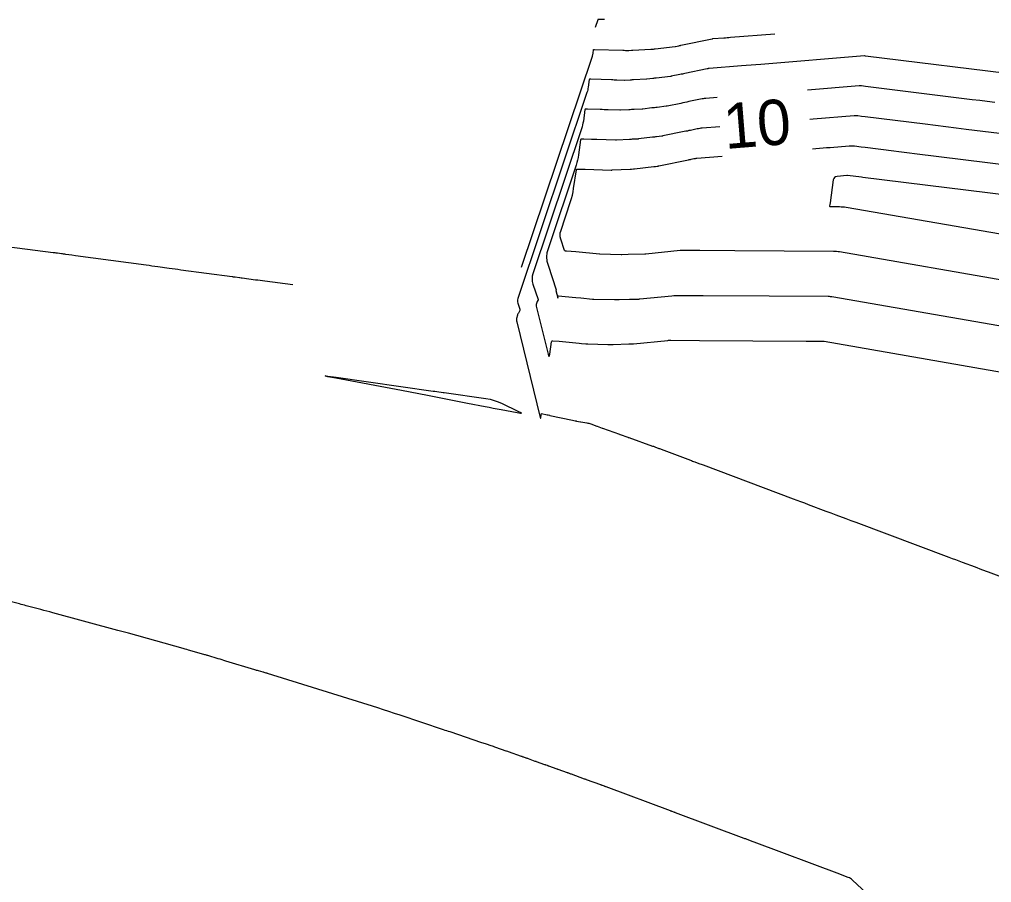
# Model space of a CAD drawing. Extents: x 1797419 to 1809236, y 248759 to 251512.
# Drawn here: x 1797623 to 1797751.8, y 248955.9 to 249070.2 of the extents above; entities that cross this region are included whole.
import ezdxf

# ---------------------------------------------------------------- set-up
doc = ezdxf.new("R2010")
doc.units = 0
doc.layers.add('33', color=7, linetype='Continuous')
doc.layers.add('34', color=7, linetype='Continuous')

msp = doc.modelspace()

# ---------------------------------------------------------------- linework, layer by layer
at = {"layer": '33'}
for points in [[(1797758.32, 249054.39), (1797748.41, 249055.61), (1797747.05, 249055.78), (1797745.69, 249055.95), (1797744.32, 249056.12), (1797742.96, 249056.29), (1797735.03, 249057.27), (1797734.54, 249057.33), (1797734.05, 249057.39), (1797733.93, 249057.41), (1797733.8, 249057.41), (1797733.68, 249057.41), (1797733.56, 249057.4), (1797728.15, 249056.97), (1797727.71, 249056.93)], [(1797715.75, 249055.96), (1797713.43, 249055.77), (1797713.27, 249055.76), (1797713.11, 249055.74), (1797712.95, 249055.71), (1797712.79, 249055.68), (1797711.88, 249055.49), (1797711.67, 249055.45), (1797711.47, 249055.4), (1797711.26, 249055.36), (1797711.05, 249055.32), (1797708.24, 249054.74), (1797708.2, 249054.73), (1797708.16, 249054.72), (1797708.12, 249054.72), (1797708.08, 249054.71), (1797707.39, 249054.63), (1797707.26, 249054.61), (1797707.13, 249054.6), (1797707, 249054.58), (1797706.87, 249054.57), (1797705.01, 249054.35), (1797704.98, 249054.35), (1797704.95, 249054.34), (1797704.93, 249054.34), (1797704.9, 249054.34), (1797704.26, 249054.31), (1797704.15, 249054.3), (1797704.03, 249054.29), (1797703.92, 249054.29), (1797703.8, 249054.28), (1797702.07, 249054.19), (1797702.05, 249054.19), (1797702.02, 249054.19), (1797702, 249054.19), (1797701.97, 249054.19), (1797699.48, 249054.27), (1797699.3, 249054.28), (1797699.12, 249054.28), (1797698.94, 249054.29), (1797698.76, 249054.29), (1797697.77, 249054.32), (1797697.65, 249054.33), (1797697.44, 249054.33), (1797697.4, 249054.33), (1797697.37, 249054.32), (1797697.35, 249054.29), (1797697.34, 249054.25), (1797697.05, 249052.25), (1797697, 249051.9), (1797696.92, 249051.56), (1797696.84, 249051.22), (1797696.73, 249050.88), (1797693.02, 249039.81), (1797692.88, 249039.27), (1797692.84, 249038.72), (1797692.88, 249038.18), (1797693.02, 249037.64), (1797694.1, 249034.39), (1797694.11, 249034.39), (1797694.11, 249034.38), (1797694.1, 249034.37), (1797694.1, 249034.37), (1797694.09, 249034.35), (1797694.09, 249034.34), (1797694.08, 249034.34), (1797694.08, 249034.33), (1797694.08, 249034.33), (1797694.07, 249034.29), (1797694.07, 249034.28), (1797694.07, 249034.27), (1797694.07, 249034.26), (1797694.07, 249034.26), (1797694.3, 249033.31), (1797694.31, 249033.28), (1797694.32, 249033.27), (1797694.33, 249033.28), (1797694.34, 249033.31), (1797694.37, 249033.56), (1797694.38, 249033.57), (1797694.38, 249033.57), (1797694.39, 249033.58), (1797694.4, 249033.58), (1797695.3, 249033.49), (1797696.7, 249033.36), (1797697.37, 249033.3), (1797698.93, 249033.15), (1797698.96, 249033.15), (1797699, 249033.15), (1797699.04, 249033.15), (1797699.08, 249033.15), (1797701.82, 249033.07), (1797701.86, 249033.07), (1797701.9, 249033.07), (1797701.94, 249033.07), (1797701.98, 249033.07), (1797702.46, 249033.08), (1797703.83, 249033.12), (1797704.94, 249033.15), (1797705, 249033.15), (1797705.06, 249033.15), (1797705.13, 249033.16), (1797705.19, 249033.17), (1797709.41, 249033.59), (1797709.67, 249033.61), (1797709.94, 249033.63), (1797710.2, 249033.64), (1797710.46, 249033.64), (1797713.55, 249033.62), (1797722.32, 249033.56), (1797730.12, 249033.51), (1797730.25, 249033.51), (1797730.37, 249033.5), (1797730.49, 249033.48), (1797730.62, 249033.47), (1797754.76, 249029.28)]]:
    msp.add_lwpolyline(points, dxfattribs=at)
at = {"layer": '34'}
for points in [[(1797700.48, 249070.15), (1797699.63, 249070.17), (1797699.63, 249070.17), (1797699.63, 249070.15), (1797699.62, 249070.15), (1797699.62, 249070.14), (1797699.27, 249069.09)], [(1797689.53, 249037.38), (1797698.9, 249065.33), (1797698.93, 249065.41), (1797698.95, 249065.5), (1797698.97, 249065.59), (1797698.98, 249065.68), (1797699.06, 249066.19), (1797699.06, 249066.2), (1797699.07, 249066.21), (1797699.07, 249066.21), (1797699.08, 249066.21), (1797699.17, 249066.21), (1797702.94, 249066.09), (1797703.1, 249066.09), (1797703.26, 249066.08), (1797703.72, 249066.07), (1797703.73, 249066.07), (1797703.74, 249066.07), (1797704.06, 249066.09), (1797704.16, 249066.09), (1797704.26, 249066.1), (1797706.65, 249066.22), (1797706.66, 249066.22), (1797706.67, 249066.22), (1797707, 249066.26), (1797707.1, 249066.27), (1797707.2, 249066.28), (1797709.85, 249066.59), (1797709.86, 249066.6), (1797709.86, 249066.6), (1797709.87, 249066.6), (1797709.88, 249066.6), (1797710.34, 249066.7), (1797710.41, 249066.71), (1797710.48, 249066.72), (1797710.55, 249066.74), (1797710.62, 249066.75), (1797714.77, 249067.62), (1797714.79, 249067.62), (1797714.81, 249067.62), (1797714.84, 249067.63), (1797714.86, 249067.63), (1797716.32, 249067.75), (1797716.53, 249067.76), (1797716.75, 249067.78), (1797716.97, 249067.8), (1797717.19, 249067.82), (1797723.06, 249068.29)], [(1797755.93, 249062.74), (1797735.05, 249065.33), (1797734.96, 249065.34), (1797734.95, 249065.34), (1797734.94, 249065.34), (1797734.93, 249065.34), (1797734.92, 249065.34), (1797721.2, 249064.23), (1797720.56, 249064.18), (1797719.92, 249064.13), (1797719.28, 249064.07), (1797718.64, 249064.02), (1797714.38, 249063.68), (1797714.31, 249063.67), (1797714.24, 249063.66), (1797714.18, 249063.65), (1797714.11, 249063.64), (1797711.15, 249063.02), (1797710.98, 249062.99), (1797710.81, 249062.95), (1797710.64, 249062.92), (1797710.47, 249062.88), (1797709.33, 249062.65), (1797709.31, 249062.64), (1797709.3, 249062.64), (1797709.28, 249062.64), (1797709.26, 249062.63), (1797707.34, 249062.41), (1797707.22, 249062.4), (1797707.11, 249062.38), (1797706.99, 249062.37), (1797706.88, 249062.35), (1797706.11, 249062.26), (1797706.1, 249062.26), (1797706.09, 249062.26), (1797706.08, 249062.26), (1797706.06, 249062.26), (1797704.33, 249062.17), (1797704.23, 249062.16), (1797704.12, 249062.16), (1797704.01, 249062.15), (1797703.9, 249062.15), (1797703.18, 249062.11), (1797703.17, 249062.11), (1797703.16, 249062.11), (1797703.15, 249062.11), (1797703.13, 249062.11), (1797702.12, 249062.14), (1797701.95, 249062.15), (1797701.77, 249062.15), (1797701.6, 249062.16), (1797701.43, 249062.16), (1797698.7, 249062.25), (1797698.62, 249062.25), (1797698.53, 249062.25), (1797698.52, 249062.25), (1797698.5, 249062.24), (1797698.49, 249062.23), (1797698.49, 249062.21), (1797698.34, 249061.2), (1797698.31, 249061.02), (1797698.27, 249060.85), (1797698.23, 249060.68), (1797698.18, 249060.51), (1797689.03, 249033.22), (1797688.99, 249033.06), (1797688.98, 249032.91), (1797688.99, 249032.76), (1797689.03, 249032.6), (1797689.29, 249031.83), (1797689.3, 249031.76), (1797689.3, 249031.69), (1797689.29, 249031.62), (1797689.25, 249031.56), (1797689.09, 249031.3), (1797689.05, 249031.24), (1797689.02, 249031.17), (1797688.99, 249031.1), (1797688.97, 249031.03), (1797688.86, 249030.56), (1797688.85, 249030.45), (1797688.84, 249030.35), (1797688.85, 249030.25), (1797688.87, 249030.14), (1797691.99, 249017.45), (1797692.01, 249017.38), (1797692.03, 249017.36), (1797692.05, 249017.39), (1797692.06, 249017.45), (1797692.14, 249018), (1797692.91, 249017.83), (1797693.03, 249017.8), (1797693.2, 249017.77), (1797693.26, 249017.75), (1797696.24, 249017.12), (1797696.42, 249017.08), (1797696.6, 249017.04), (1797696.64, 249017.03), (1797696.69, 249017.02), (1797696.73, 249017.01), (1797696.78, 249017), (1797697.33, 249016.9), (1797697.36, 249016.9), (1797698.15, 249016.76), (1797698.28, 249016.73), (1797698.41, 249016.7), (1797698.54, 249016.66), (1797698.67, 249016.62), (1797699.5, 249016.33), (1797699.51, 249016.32), (1797700.2, 249016.07), (1797700.23, 249016.06), (1797702.47, 249015.24), (1797702.55, 249015.21), (1797702.58, 249015.2), (1797703.58, 249014.85), (1797703.6, 249014.84), (1797703.63, 249014.83), (1797703.69, 249014.81), (1797703.72, 249014.8), (1797703.73, 249014.8), (1797706.87, 249013.68), (1797706.97, 249013.65), (1797707.06, 249013.61), (1797707.15, 249013.58), (1797707.25, 249013.54), (1797707.62, 249013.41), (1797707.71, 249013.37), (1797707.8, 249013.34), (1797707.9, 249013.3), (1797707.99, 249013.27), (1797711.88, 249011.81), (1797712.02, 249011.75), (1797712.16, 249011.7), (1797712.3, 249011.65), (1797712.44, 249011.6), (1797713, 249011.39), (1797713.14, 249011.34), (1797713.28, 249011.28), (1797713.42, 249011.23), (1797713.57, 249011.18), (1797725.47, 249006.71), (1797725.97, 249006.53), (1797726.47, 249006.34), (1797726.97, 249006.15), (1797727.47, 249005.96), (1797729.82, 249005.08), (1797730.48, 249004.83), (1797731.15, 249004.58), (1797732.47, 249004.09), (1797733.13, 249003.84), (1797733.8, 249003.59), (1797746.1, 248998.97), (1797746.54, 248998.81), (1797746.97, 248998.64), (1797747.4, 248998.48), (1797747.84, 248998.32), (1797749.57, 248997.67), (1797750.44, 248997.34), (1797751.3, 248997.02), (1797773.3, 248988.76)], [(1797752.19, 249059.18), (1797751.19, 249059.3), (1797750.19, 249059.42), (1797749.19, 249059.55), (1797735.05, 249061.3), (1797734.51, 249061.37), (1797734.44, 249061.37), (1797734.37, 249061.38), (1797734.3, 249061.38), (1797734.24, 249061.37), (1797727.39, 249060.82)], [(1797715.43, 249059.85), (1797713.91, 249059.72), (1797713.79, 249059.71), (1797713.68, 249059.7), (1797713.56, 249059.68), (1797713.45, 249059.66), (1797711.68, 249059.29), (1797711.41, 249059.23), (1797711.14, 249059.18), (1797710.87, 249059.12), (1797710.59, 249059.06), (1797708.79, 249058.69), (1797708.76, 249058.69), (1797708.73, 249058.68), (1797708.7, 249058.68), (1797708.67, 249058.67), (1797707.48, 249058.53), (1797707.3, 249058.51), (1797707.12, 249058.49), (1797706.94, 249058.47), (1797706.76, 249058.45), (1797705.56, 249058.31), (1797705.54, 249058.3), (1797705.52, 249058.3), (1797705.5, 249058.3), (1797705.48, 249058.3), (1797704.41, 249058.24), (1797704.24, 249058.24), (1797704.08, 249058.23), (1797703.91, 249058.22), (1797703.74, 249058.21), (1797702.63, 249058.15), (1797702.61, 249058.15), (1797702.59, 249058.15), (1797702.57, 249058.15), (1797702.55, 249058.15), (1797700.98, 249058.2), (1797700.71, 249058.21), (1797700.45, 249058.22), (1797700.18, 249058.23), (1797699.91, 249058.23), (1797698.24, 249058.29), (1797698.11, 249058.29), (1797697.99, 249058.29), (1797697.96, 249058.29), (1797697.94, 249058.28), (1797697.92, 249058.26), (1797697.91, 249058.23), (1797697.7, 249056.72), (1797697.65, 249056.46), (1797697.6, 249056.2), (1797697.53, 249055.95), (1797697.45, 249055.7), (1797691.03, 249036.51), (1797690.94, 249036.17), (1797690.91, 249035.82), (1797690.94, 249035.47), (1797691.02, 249035.12), (1797691.7, 249033.11), (1797691.7, 249033.07), (1797691.7, 249033.03), (1797691.7, 249033), (1797691.68, 249032.96), (1797691.59, 249032.83), (1797691.57, 249032.79), (1797691.55, 249032.76), (1797691.54, 249032.72), (1797691.53, 249032.68), (1797691.47, 249032.42), (1797691.46, 249032.37), (1797691.45, 249032.31), (1797691.46, 249032.26), (1797691.47, 249032.2), (1797693.04, 249025.83), (1797693.1, 249025.62), (1797693.17, 249025.54), (1797693.22, 249025.62), (1797693.27, 249025.85), (1797693.5, 249027.49), (1797693.52, 249027.56), (1797693.55, 249027.6), (1797693.6, 249027.62), (1797693.67, 249027.63), (1797694.48, 249027.55), (1797697.13, 249027.3), (1797697.47, 249027.27), (1797698.03, 249027.22), (1797698.09, 249027.21), (1797698.15, 249027.21), (1797698.21, 249027.21), (1797698.27, 249027.21), (1797700.92, 249027.13), (1797700.98, 249027.13), (1797701.05, 249027.13), (1797701.11, 249027.13), (1797701.18, 249027.13), (1797701.66, 249027.15), (1797703.7, 249027.2), (1797704.07, 249027.21), (1797704.14, 249027.21), (1797704.21, 249027.22), (1797704.28, 249027.22), (1797704.36, 249027.23), (1797708.87, 249027.68), (1797708.98, 249027.69), (1797709.08, 249027.7), (1797709.19, 249027.7), (1797709.29, 249027.7), (1797713.08, 249027.68), (1797727.22, 249027.58), (1797729.44, 249027.57), (1797729.48, 249027.57), (1797729.52, 249027.57), (1797729.56, 249027.56), (1797729.6, 249027.56), (1797754.1, 249023.31)], [(1797728.03, 249053.04), (1797728.49, 249053.08), (1797728.96, 249053.12), (1797729.44, 249053.16), (1797729.91, 249053.2), (1797730.39, 249053.23), (1797732.88, 249053.44), (1797733.06, 249053.45), (1797733.23, 249053.45), (1797733.41, 249053.44), (1797733.59, 249053.42), (1797734.49, 249053.31), (1797735.02, 249053.24), (1797738.8, 249052.78), (1797739.49, 249052.69), (1797740.18, 249052.6), (1797740.87, 249052.52), (1797741.56, 249052.43), (1797757.64, 249050.44)], [(1797755.43, 249035.25), (1797731.63, 249039.38), (1797731.43, 249039.41), (1797731.22, 249039.43), (1797731.02, 249039.44), (1797730.81, 249039.45), (1797717.74, 249039.54), (1797713.13, 249039.57), (1797711.04, 249039.58), (1797710.91, 249039.58), (1797710.79, 249039.57), (1797710.66, 249039.57), (1797710.53, 249039.56), (1797705.97, 249039.1), (1797705.94, 249039.09), (1797705.92, 249039.09), (1797705.89, 249039.09), (1797705.86, 249039.09), (1797703.65, 249039.03), (1797702.79, 249039.01), (1797702.77, 249039.01), (1797702.75, 249039.01), (1797702.73, 249039.01), (1797702.72, 249039.01), (1797699.89, 249039.09), (1797699.87, 249039.09), (1797699.85, 249039.09), (1797699.84, 249039.09), (1797699.82, 249039.09), (1797696.69, 249039.38), (1797695.45, 249039.5), (1797695.3, 249039.51), (1797695.27, 249039.52), (1797695.24, 249039.53), (1797695.22, 249039.56), (1797695.2, 249039.59), (1797694.7, 249041.1), (1797694.63, 249041.37), (1797694.61, 249041.63), (1797694.63, 249041.9), (1797694.7, 249042.16), (1797696.01, 249046.06), (1797696.14, 249046.48), (1797696.25, 249046.91), (1797696.34, 249047.34), (1797696.41, 249047.77), (1797696.77, 249050.27), (1797696.79, 249050.32), (1797696.81, 249050.35), (1797696.84, 249050.37), (1797696.89, 249050.37), (1797697.15, 249050.37), (1797697.25, 249050.36), (1797697.31, 249050.36), (1797697.64, 249050.35), (1797697.79, 249050.35), (1797697.94, 249050.34), (1797701.39, 249050.23), (1797701.42, 249050.23), (1797701.45, 249050.23), (1797701.48, 249050.23), (1797701.52, 249050.24), (1797703.89, 249050.36), (1797703.99, 249050.36), (1797704.09, 249050.37), (1797704.32, 249050.38), (1797704.35, 249050.38), (1797704.38, 249050.38), (1797704.42, 249050.39), (1797704.45, 249050.39), (1797707.03, 249050.69), (1797707.14, 249050.71), (1797707.25, 249050.72), (1797707.49, 249050.75), (1797707.54, 249050.76), (1797707.59, 249050.76), (1797707.64, 249050.77), (1797707.69, 249050.78), (1797711.61, 249051.59), (1797711.7, 249051.61), (1797711.79, 249051.63), (1797711.89, 249051.65), (1797711.98, 249051.67), (1797712.35, 249051.75), (1797712.45, 249051.76), (1797712.54, 249051.78), (1797712.63, 249051.79), (1797712.73, 249051.8), (1797716.07, 249052.07)], [(1797756.96, 249046.5), (1797734.71, 249049.25), (1797734.51, 249049.28), (1797732.68, 249049.5), (1797732.67, 249049.5), (1797732.67, 249049.5), (1797732.66, 249049.5), (1797732.65, 249049.5), (1797732.59, 249049.5), (1797731.3, 249049.39), (1797731.1, 249049.35), (1797730.95, 249049.26), (1797730.85, 249049.12), (1797730.8, 249048.92), (1797730.36, 249045.88), (1797730.33, 249045.69), (1797730.3, 249045.49), (1797730.3, 249045.45), (1797730.32, 249045.42), (1797730.34, 249045.4), (1797730.39, 249045.4), (1797731.63, 249045.39), (1797731.85, 249045.38), (1797732.07, 249045.37), (1797732.3, 249045.34), (1797732.52, 249045.31), (1797756.53, 249041.15)], [(1797659.23, 249035.01), (1797655.51, 249035.5), (1797655.2, 249035.54), (1797654.9, 249035.59), (1797654.6, 249035.63), (1797654.29, 249035.67), (1797652.52, 249035.9), (1797652.4, 249035.92), (1797652.23, 249035.94), (1797652.18, 249035.95), (1797651.6, 249036.03), (1797651.5, 249036.04), (1797651.39, 249036.06), (1797651.29, 249036.07), (1797651.19, 249036.08), (1797644.41, 249036.99), (1797644.02, 249037.05), (1797643.64, 249037.1), (1797643.26, 249037.15), (1797642.87, 249037.2), (1797641.34, 249037.41), (1797640.96, 249037.46), (1797640.57, 249037.51), (1797640.19, 249037.57), (1797639.8, 249037.62), (1797630.44, 249038.89), (1797629.97, 249038.95), (1797629.16, 249039.06), (1797629.02, 249039.08), (1797628.88, 249039.1), (1797628.74, 249039.12), (1797628.6, 249039.14), (1797628.05, 249039.21), (1797627.91, 249039.23), (1797627.77, 249039.25), (1797627.63, 249039.27), (1797627.49, 249039.28), (1797618.94, 249040.36)], [(1797742.65, 248947.56), (1797733.34, 248956.2), (1797733.21, 248956.31), (1797733.07, 248956.41), (1797732.92, 248956.49), (1797732.76, 248956.56), (1797731.76, 248956.94), (1797731.66, 248956.97), (1797720.32, 248961.23), (1797720.04, 248961.33), (1797719.95, 248961.37), (1797719.4, 248961.57), (1797719.3, 248961.61), (1797719.2, 248961.65), (1797719.09, 248961.69), (1797718.99, 248961.73), (1797709.91, 248965.12), (1797709.85, 248965.14), (1797709.79, 248965.16), (1797709.74, 248965.18), (1797709.68, 248965.2), (1797709.46, 248965.28), (1797709.4, 248965.31), (1797709.35, 248965.33), (1797709.29, 248965.35), (1797709.23, 248965.37), (1797700.72, 248968.55), (1797700.66, 248968.57), (1797700.6, 248968.59), (1797700.54, 248968.61), (1797700.48, 248968.63), (1797700.25, 248968.72), (1797700.19, 248968.74), (1797700.13, 248968.76), (1797700.07, 248968.78), (1797700.01, 248968.8), (1797698.11, 248969.5), (1797698.07, 248969.51), (1797698.03, 248969.52), (1797697.95, 248969.55), (1797697.91, 248969.56), (1797697.87, 248969.58), (1797696.12, 248970.22), (1797696.04, 248970.25), (1797695.95, 248970.28), (1797695.77, 248970.35), (1797695.73, 248970.36), (1797695.68, 248970.38), (1797695.64, 248970.39), (1797695.59, 248970.41), (1797694.38, 248970.84), (1797694.34, 248970.86), (1797694.26, 248970.89), (1797694.21, 248970.9), (1797693.13, 248971.29), (1797693.08, 248971.31), (1797693.04, 248971.33), (1797692.99, 248971.34), (1797692.95, 248971.36), (1797692.77, 248971.42), (1797692.73, 248971.43), (1797692.68, 248971.45), (1797692.64, 248971.47), (1797692.59, 248971.48), (1797691.5, 248971.87), (1797691.47, 248971.88), (1797691.45, 248971.89), (1797691.38, 248971.92), (1797691.35, 248971.93), (1797691.33, 248971.93), (1797690.42, 248972.26), (1797690.35, 248972.29), (1797690.27, 248972.32), (1797690.19, 248972.34), (1797690.12, 248972.37), (1797689.81, 248972.48), (1797689.73, 248972.5), (1797689.66, 248972.53), (1797689.58, 248972.56), (1797689.5, 248972.58), (1797687.79, 248973.18), (1797687.69, 248973.22), (1797687.54, 248973.27), (1797687.49, 248973.29), (1797686.11, 248973.77), (1797685.96, 248973.82), (1797685.81, 248973.88), (1797685.65, 248973.93), (1797685.5, 248973.98), (1797684.88, 248974.19), (1797684.73, 248974.24), (1797684.57, 248974.29), (1797684.42, 248974.35), (1797684.26, 248974.4), (1797680.04, 248975.82), (1797679.83, 248975.89), (1797679.61, 248975.96), (1797679.4, 248976.03), (1797679.19, 248976.1), (1797673.45, 248978.03), (1797672.71, 248978.28), (1797671.96, 248978.52), (1797671.22, 248978.76), (1797670.47, 248979), (1797655.89, 248983.57), (1797655.84, 248983.59), (1797655.79, 248983.6), (1797655.74, 248983.62), (1797655.69, 248983.63), (1797655.44, 248983.7), (1797655.34, 248983.73), (1797655.29, 248983.74), (1797654.67, 248983.92), (1797654.55, 248983.95), (1797654.43, 248983.98), (1797654.31, 248984.02), (1797654.19, 248984.06), (1797650.37, 248985.21), (1797650.11, 248985.29), (1797649.85, 248985.37), (1797649.59, 248985.45), (1797649.33, 248985.52), (1797647.99, 248985.93), (1797647.89, 248985.96), (1797647.78, 248985.99), (1797647.68, 248986.02), (1797647.57, 248986.05), (1797645.61, 248986.61), (1797645.39, 248986.67), (1797645.17, 248986.74), (1797644.95, 248986.8), (1797644.72, 248986.86), (1797637.46, 248988.89), (1797637.11, 248988.99), (1797636.75, 248989.09), (1797636.39, 248989.19), (1797636.04, 248989.28), (1797627.43, 248991.6), (1797627.04, 248991.71), (1797626.64, 248991.81), (1797626.25, 248991.92), (1797625.85, 248992.02), (1797623.92, 248992.54), (1797623.7, 248992.6), (1797623.48, 248992.66), (1797623.26, 248992.72), (1797623.04, 248992.77), (1797621.8, 248993.1)]]:
    msp.add_lwpolyline(points, dxfattribs=at)
msp.add_lwpolyline([(1797677.06, 249020.36), (1797673.61, 249021.02), (1797664.93, 249022.66), (1797663.85, 249022.87), (1797663.49, 249022.97), (1797663.86, 249022.94), (1797664.96, 249022.79), (1797677.81, 249020.96), (1797678.05, 249020.93), (1797678.3, 249020.9), (1797679.15, 249020.77), (1797679.27, 249020.76), (1797684.78, 249019.97), (1797685.34, 249019.87), (1797685.88, 249019.73), (1797686.42, 249019.55), (1797686.94, 249019.32), (1797689.04, 249018.32), (1797689.4, 249018.13), (1797689.51, 249018.02), (1797689.36, 249018), (1797688.95, 249018.06), (1797686.81, 249018.47), (1797686.28, 249018.57), (1797685.74, 249018.67), (1797685.21, 249018.77), (1797684.68, 249018.88), (1797682.36, 249019.33), (1797681.48, 249019.5), (1797680.6, 249019.68), (1797678.83, 249020.02), (1797678.39, 249020.11), (1797677.95, 249020.19), (1797677.5, 249020.28)], close=True, dxfattribs=at)

# ---------------------------------------------------------------- texts
at = {"layer": '33'}
msp.add_text('10', height=6, rotation=4.639, dxfattribs=at).set_placement((1797716.49, 249053.01))

doc.saveas('drawing.dxf')
